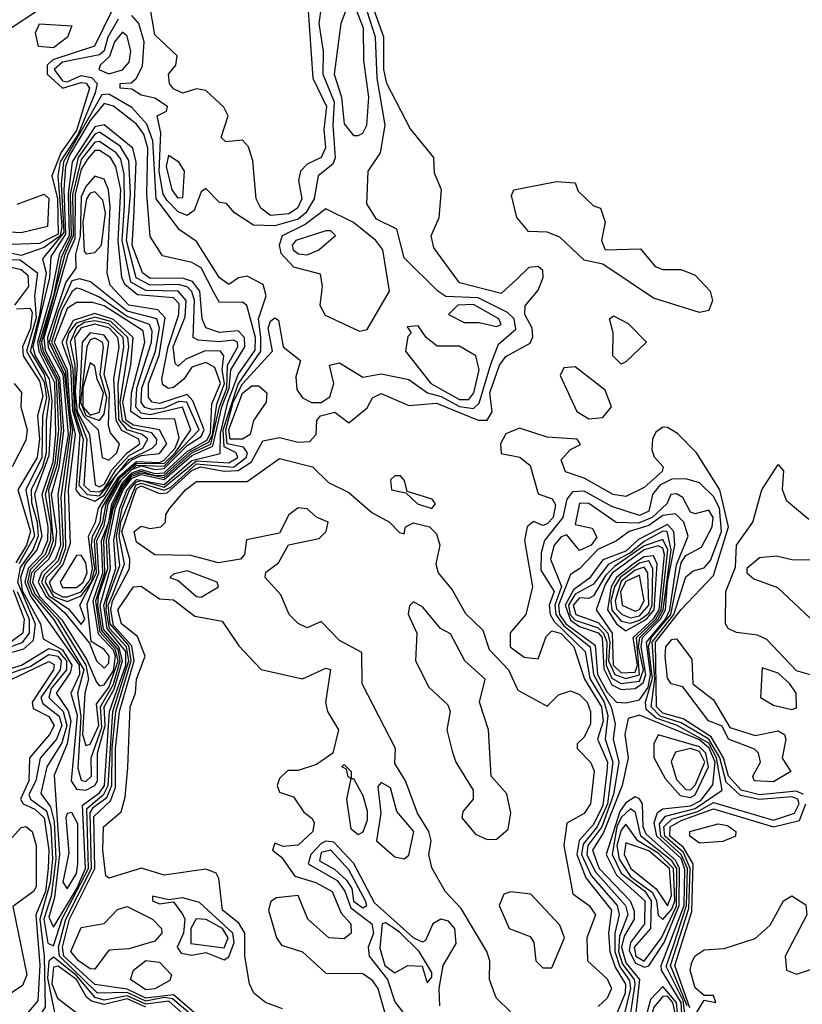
# Model space of a CAD drawing. Extents: x 2889633 to 3052318, y 540750 to 918690.
# Tile 597 of 656: x 2988482 to 2990177, y 829521 to 831653. Entities that reach past the tile are written whole.
import ezdxf

# ---------------------------------------------------------------- set-up
doc = ezdxf.new("R2010")
doc.units = 0

msp = doc.modelspace()

# ---------------------------------------------------------------- linework, layer by layer
at = {"layer": '0CON02XD'}
for points in [[(2988875, 829479.8), (2988813, 829533), (2988795, 829535.5), (2988755, 829527.7), (2988715, 829546.2), (2988650.6, 829545), (2988568.4, 829625), (2988566.4, 829645), (2988581.9, 829705), (2988637.9, 829815), (2988635, 829935.8), (2988641.9, 829948.1), (2988671, 829969), (2988681.9, 829995), (2988682, 830075), (2988690.5, 830155), (2988723.3, 830265), (2988718.1, 830298.1), (2988677.8, 830345), (2988673.9, 830385), (2988683, 830407), (2988708.8, 830475), (2988697.2, 830535), (2988701.3, 830565), (2988733.3, 830645), (2988745, 830649.6), (2988795, 830634.4), (2988809.2, 830640.8), (2988865, 830691.1), (2988945, 830684.3), (2988972.7, 830705), (2988975.4, 830715.4), (2988967.1, 830727.1), (2988931.8, 830735), (2988928.4, 830765), (2988944.8, 830825), (2988965, 830864.5), (2989030, 830935), (2989020, 830985), (2989025, 831000), (2989035, 831007.5), (2989042.5, 831002.5), (2989052.5, 830945), (2989090, 830915), (2989080.5, 830879.5), (2989082.1, 830852.1), (2989094.3, 830834.3), (2989114.4, 830824.4), (2989135, 830824.4), (2989153.6, 830836.4), (2989162.5, 830865), (2989153.3, 830905), (2989175, 830910), (2989225, 830879.2), (2989265, 830886), (2989325, 830873.8), (2989365.4, 830845.4), (2989395, 830837.1), (2989435, 830815.4), (2989465, 830811.1), (2989477.2, 830822.8), (2989502.8, 830907.2), (2989519.4, 830950.6), (2989556.8, 830983.2), (2989553.1, 831005), (2989538.7, 831018.7), (2989475, 831050.9), (2989405, 831054), (2989387.5, 831065), (2989315, 831137.5), (2989299.3, 831199.3), (2989255, 831221.2), (2989234.2, 831254.2), (2989236.7, 831325), (2989263.3, 831365), (2989273.8, 831425), (2989256.2, 831526.2), (2989252.5, 831615), (2989198.9, 831785)], [(2988875, 829490), (2988815, 829541.7), (2988755, 829534.2), (2988715, 829553.4), (2988645, 829563.8), (2988577.3, 829625), (2988574.4, 829645), (2988590.2, 829705), (2988644.8, 829815), (2988642.7, 829927.3), (2988678.7, 829961.3), (2988689.5, 829990.5), (2988689.8, 830075), (2988698, 830155), (2988729.8, 830265), (2988725, 830297.3), (2988685, 830340.9), (2988679.1, 830375), (2988683.1, 830395), (2988720, 830465), (2988720.4, 830485), (2988703.6, 830545), (2988735, 830638), (2988745, 830643.5), (2988785, 830627), (2988801.7, 830628.3), (2988855, 830676.6), (2988873.8, 830685), (2988925, 830675.6), (2988955, 830676.9), (2988984.2, 830695.8), (2989008.8, 830741.2), (2989045, 830748.6), (2989085, 830738.1), (2989110.6, 830739.4), (2989124, 830755), (2989126, 830785), (2989133.3, 830795), (2989165, 830803.3), (2989195, 830780), (2989235, 830812.5), (2989246.1, 830833.9), (2989265, 830843.8), (2989325, 830818), (2989385, 830822.5), (2989475, 830785.6), (2989495, 830786.2), (2989505.8, 830804.2), (2989500.5, 830845), (2989521.1, 830905), (2989535, 830924), (2989587.7, 830952.3), (2989593.8, 830966.2), (2989592, 830985), (2989576.2, 831015), (2989576.7, 831033.3), (2989605, 831067.5), (2989616, 831095), (2989615, 831110), (2989605, 831118.8), (2989585, 831116.2), (2989558.8, 831091.2), (2989525, 831060), (2989435, 831083.3), (2989379.3, 831159.3), (2989373.3, 831185), (2989390.8, 831225), (2989396, 831285), (2989380.7, 831320.7), (2989378.8, 831355), (2989327.7, 831417.7), (2989277.3, 831515), (2989270.8, 831545), (2989270.9, 831615), (2989231.8, 831725)], [(2989102.9, 831735), (2989116.8, 831526.8), (2989146.4, 831465), (2989141.1, 831415), (2989144.4, 831375.6), (2989135.4, 831354.6), (2989105, 831340), (2989090, 831325), (2989085.8, 831305), (2989092.9, 831265), (2989084, 831245), (2989065, 831232.5), (2989025, 831229.4)], [(2989137.5, 831695), (2989130, 831645), (2989139.4, 831585), (2989138.9, 831535), (2989162.9, 831475), (2989160, 831425), (2989165.7, 831354.3), (2989160, 831340), (2989128.8, 831315), (2989120, 831265), (2989101.9, 831235), (2989085, 831221.5), (2989035, 831206.5), (2988988.3, 831208.3), (2988947.5, 831235), (2988930, 831255), (2988915, 831257.5), (2988885, 831287.5), (2988875, 831280), (2988860, 831240), (2988845, 831229.2), (2988825, 831236.9), (2988801.3, 831261.3), (2988792.7, 831275), (2988784.1, 831324.1), (2988788, 831408), (2988780, 831445), (2988800, 831455), (2988802.5, 831465), (2988775, 831483.3), (2988745, 831490), (2988725, 831502.5), (2988700, 831505), (2988700, 831515), (2988723.3, 831516.7), (2988734.2, 831525.8), (2988747.7, 831552.3), (2988751.4, 831605), (2988740, 831645), (2988725, 831662)], [(2989025, 831229.4), (2989004.2, 831245), (2988994.2, 831265), (2988987.3, 831347.3), (2988977.7, 831377.7), (2988965, 831392.5), (2988928.3, 831388.3), (2988918.3, 831398.3), (2988933.3, 831445), (2988923.9, 831463.9), (2988885, 831500), (2988865, 831503.3), (2988835, 831493.8), (2988815, 831503.3), (2988806.2, 831515), (2988804, 831535), (2988820, 831555), (2988823.3, 831575), (2988775, 831620), (2988763.8, 831683.8)], [(2989215, 831402.5), (2989225, 831407.5), (2989233.8, 831425), (2989238.6, 831485), (2989227.5, 831565), (2989226.7, 831635), (2989205, 831690), (2989195, 831690), (2989178, 831645), (2989163.1, 831535), (2989178.9, 831485), (2989185, 831427.5), (2989205, 831402.5), (2989215, 831402.5)], [(2988683.1, 831675), (2988644.3, 831595.7), (2988553.9, 831566.1), (2988541.5, 831555), (2988541.5, 831535), (2988575, 831504.5), (2988615, 831516.9), (2988625.8, 831515.8), (2988633.5, 831505), (2988605, 831412.9), (2988571, 831365), (2988551.5, 831315), (2988563.8, 831265), (2988565, 831188.9), (2988525, 831168.8), (2988425, 831164.7)], [(2988445, 831623.5), (2988518.3, 831671.7)], [(2988695, 831654), (2988672.9, 831615), (2988665, 831586), (2988655, 831576.7), (2988575, 831561.1), (2988556.5, 831545), (2988575, 831520.4), (2988585, 831518.5), (2988615, 831532.3), (2988637.6, 831527.6), (2988650, 831515), (2988645.4, 831495), (2988608.4, 831405), (2988569.8, 831345), (2988564.7, 831315), (2988573.5, 831205), (2988569.7, 831185), (2988535, 831159.7), (2988485, 831142.5), (2988445, 831151.4)], [(2988555, 831592.1), (2988522.5, 831595), (2988516, 831625), (2988525, 831644), (2988595, 831640), (2988585.7, 831615), (2988555, 831592.1)], [(2988675, 831535.7), (2988705, 831544.4), (2988718.9, 831561.1), (2988722.5, 831585), (2988715, 831617.5), (2988705, 831626), (2988687.1, 831605), (2988676.9, 831573.1), (2988656.2, 831555), (2988653.3, 831545), (2988675, 831535.7)], [(2988555, 829647.5), (2988573.8, 829706.2), (2988631.2, 829815), (2988627.4, 829945), (2988664.2, 829975.8), (2988673.6, 829995), (2988683.5, 830155), (2988718.2, 830265), (2988713.5, 830295), (2988676.5, 830335), (2988669.5, 830375), (2988670.5, 830395), (2988698.6, 830471.4), (2988691.5, 830535), (2988704.1, 830595), (2988719.9, 830635), (2988735, 830652.4), (2988745.6, 830655), (2988795, 830640.8), (2988865, 830697.8), (2988935, 830693.3), (2988954.4, 830705), (2988950.8, 830715), (2988925, 830727.9), (2988922.9, 830765), (2988955, 830863.6), (2989004.7, 830935), (2989004.6, 830965.4), (2988999.5, 831005), (2989016, 831055), (2989009.7, 831079.7), (2988975, 831097.5), (2988956.1, 831093.9), (2988935, 831080), (2988915, 831093.8), (2988865, 831172.5), (2988828.3, 831198.3), (2988777.5, 831265), (2988770.7, 831390.7), (2988757.2, 831427.2), (2988725, 831462.9), (2988675, 831491.8), (2988659.8, 831490.2), (2988576.8, 831345), (2988572.2, 831297.8), (2988577.7, 831192.3), (2988531.4, 831135), (2988539.2, 831105), (2988525, 831014.4), (2988504.8, 830935), (2988535.2, 830885), (2988546.2, 830833.8), (2988539.3, 830785), (2988539.3, 830715), (2988531.7, 830685), (2988506.7, 830635), (2988507.6, 830607.6), (2988520.2, 830565), (2988522, 830535), (2988510.7, 830505), (2988483.3, 830466.7), (2988477.6, 830435), (2988515.3, 830345), (2988511.3, 830308.7), (2988490.2, 830289.8), (2988455, 830280)], [(2988555, 829688), (2988605, 829770.3), (2988624.4, 829815), (2988617.8, 829952.2), (2988655, 829978.8), (2988665.6, 829995), (2988676.8, 830155), (2988711.8, 830255), (2988712, 830285), (2988671.7, 830335), (2988664.5, 830385), (2988690.2, 830465), (2988685.8, 830525.8), (2988699, 830595), (2988715, 830635.6), (2988735, 830657.6), (2988795, 830646.7), (2988855, 830698.7), (2988916.6, 830713.4), (2988917.3, 830757.3), (2988933.2, 830825), (2988955.2, 830884.8), (2988992.3, 830937.7), (2988992.5, 830965), (2988974.1, 831034.1), (2988965, 831041.2), (2988915, 831040.8), (2988902.5, 831062.5), (2988875, 831115.7), (2988855, 831127.1), (2988791.7, 831141.7), (2988765, 831183.3), (2988757.7, 831275), (2988759.3, 831375), (2988750.9, 831405), (2988735, 831426.9), (2988685, 831465.6), (2988665, 831471.9), (2988635, 831434.7), (2988590, 831360), (2988581.4, 831335), (2988577.6, 831285), (2988581.4, 831188.6), (2988549.4, 831140.6), (2988546.4, 831095), (2988510.6, 830945), (2988515.5, 830925.5), (2988545.7, 830875), (2988551.5, 830828.5), (2988545, 830709.2), (2988514.3, 830625), (2988529.6, 830535), (2988519.4, 830505), (2988494.2, 830475), (2988483.5, 830445), (2988487.1, 830417.1), (2988505, 830385.3), (2988527.2, 830345), (2988532.7, 830312.7), (2988575, 830288.3), (2988595.2, 830255), (2988591.5, 830238.5), (2988561.2, 830195), (2988586.8, 830156.8), (2988593.1, 830135), (2988584.7, 830085), (2988557, 830017), (2988568.3, 829845), (2988557.7, 829752.3), (2988545, 829710), (2988555, 829688)], [(2988625, 829984.7), (2988645, 829994.7), (2988650.6, 830005), (2988650.7, 830065), (2988667, 830125), (2988665.2, 830165), (2988686.4, 830203.6), (2988704.4, 830265), (2988697, 830295), (2988663.3, 830333.3), (2988656, 830385), (2988678.4, 830465), (2988674.9, 830525), (2988689.8, 830595), (2988706.5, 830635), (2988725, 830660.1), (2988745, 830667.9), (2988795, 830657.1), (2988855, 830709.7), (2988900.5, 830729.5), (2988919.9, 830815), (2988935.9, 830855), (2988939.5, 830895), (2988970, 830945), (2988968.9, 830965), (2988955, 830979.1), (2988915, 830975.6), (2988885, 830986), (2988877.5, 831005), (2988872.3, 831065), (2988856.4, 831086.4), (2988835, 831093.2), (2988765, 831092.9), (2988748.1, 831105), (2988725.4, 831165), (2988729.1, 831225), (2988734.6, 831344.6), (2988727.3, 831375), (2988665, 831425.5), (2988645, 831421.1), (2988595.9, 831345), (2988586.7, 831275), (2988589.5, 831185), (2988567.7, 831145), (2988549.7, 831055), (2988520.9, 830955), (2988523.2, 830935), (2988557.7, 830867.7), (2988559.9, 830755), (2988553.5, 830695), (2988529.8, 830625), (2988543.2, 830555), (2988542.1, 830525), (2988529.2, 830495), (2988500.6, 830465), (2988493.3, 830435), (2988505.1, 830405.1), (2988610.7, 830255), (2988611.7, 830235), (2988592.5, 830195), (2988606.8, 830146.8), (2988603.9, 830113.9), (2988593.2, 830005), (2988605, 829986.5), (2988625, 829984.7)], [(2988625, 830003.1), (2988637.8, 830015), (2988636.9, 830055), (2988659.9, 830120.1), (2988657.2, 830165), (2988685, 830213.9), (2988699.8, 830265), (2988695, 830289.3), (2988660.1, 830330.1), (2988651.6, 830385), (2988652.8, 830405), (2988673.2, 830465), (2988669.7, 830525), (2988685.5, 830595), (2988705, 830639), (2988725, 830664.5), (2988745, 830671.7), (2988795, 830662), (2988855, 830714.9), (2988896.3, 830733.7), (2988914.5, 830815), (2988930.4, 830855), (2988932.5, 830905), (2988954.4, 830945), (2988953.8, 830955), (2988945, 830959.4), (2988915, 830955.5), (2988868.8, 830958.8), (2988857.5, 830965), (2988860.4, 831045), (2988854.6, 831064.6), (2988844.7, 831074.7), (2988825, 831080), (2988765, 831078), (2988734.2, 831094.2), (2988713.4, 831175), (2988721.7, 831275), (2988718.1, 831348.1), (2988699.4, 831379.4), (2988655, 831409.5), (2988645, 831405.4), (2988608.7, 831355), (2988591.4, 831275), (2988593.6, 831185), (2988571.8, 831138.2), (2988554.9, 831055), (2988525.1, 830955), (2988528.3, 830935), (2988560.7, 830875), (2988566.2, 830765), (2988558.1, 830691.9), (2988536.9, 830625), (2988549.3, 830555), (2988548.6, 830525), (2988537, 830495), (2988505, 830461.8), (2988498.7, 830435), (2988509, 830409), (2988555.2, 830355), (2988621, 830245), (2988607.5, 830195), (2988614.1, 830144.1), (2988607.6, 830032.4), (2988615, 830006.2), (2988625, 830003.1)], [(2988625, 830081.4), (2988635, 830084.4), (2988653.7, 830125), (2988648.1, 830171.9), (2988675, 830207.1), (2988695.1, 830265), (2988689.4, 830289.4), (2988656.5, 830326.5), (2988646.7, 830395), (2988666.7, 830455), (2988664.6, 830525), (2988685, 830604.2), (2988705, 830645.4), (2988725, 830668.1), (2988745, 830675.5), (2988775, 830666.1), (2988795, 830666.8), (2988852, 830718), (2988891.9, 830738.1), (2988899.5, 830755), (2988909.2, 830820.8), (2988926, 830865), (2988920.8, 830895), (2988924.2, 830925), (2988916.7, 830935), (2988883.8, 830936.2), (2988842.1, 830917.9), (2988825, 830902.5), (2988818.8, 830908.8), (2988814.2, 830945), (2988840.5, 831009.5), (2988842.9, 831045), (2988825.3, 831065.3), (2988755, 831066.6), (2988722.7, 831085), (2988704.3, 831175), (2988709, 831251), (2988708.5, 831318.5), (2988700.8, 831350.8), (2988691.1, 831365), (2988655, 831389.1), (2988645, 831388.2), (2988615, 831350.4), (2988596.2, 831273.8), (2988598.1, 831185), (2988580, 831145), (2988529, 830955), (2988533.2, 830935), (2988565.1, 830875), (2988571.8, 830765), (2988562.4, 830687.6), (2988544.5, 830634.5), (2988554.8, 830525), (2988544.4, 830495), (2988507.7, 830455), (2988504.1, 830435), (2988515, 830409.5), (2988563.9, 830355), (2988625.6, 830255), (2988630.9, 830225), (2988622.9, 830195), (2988618.2, 830105), (2988625, 830081.4)], [(2988655, 830210.8), (2988665, 830212.5), (2988685, 830243.1), (2988689.6, 830275), (2988685, 830287.7), (2988652.4, 830322.4), (2988641.5, 830395), (2988662.2, 830455), (2988659.5, 830525), (2988675, 830564.7), (2988681.4, 830605), (2988705, 830650.7), (2988725, 830671.7), (2988745, 830679.2), (2988775, 830670.3), (2988795, 830671.5), (2988845, 830718.3), (2988887.6, 830742.4), (2988895, 830758), (2988898.4, 830821.6), (2988917.1, 830865), (2988905, 830900), (2988885, 830910.8), (2988855, 830900.8), (2988837.8, 830875), (2988815, 830856.4), (2988804.6, 830854.6), (2988792.3, 830862.3), (2988789.6, 830875), (2988803.5, 830945), (2988826.8, 831015), (2988827.8, 831037.8), (2988815, 831050.9), (2988737.5, 831057.5), (2988709.7, 831079.7), (2988703.3, 831095), (2988695.2, 831175), (2988700.8, 831285), (2988690.4, 831335), (2988678.9, 831355), (2988655, 831369.5), (2988645, 831369.5), (2988628.8, 831351.2), (2988615, 831329.2), (2988602, 831275), (2988601.2, 831178.8), (2988586.2, 831145), (2988534, 830964), (2988537, 830937), (2988568.3, 830878.3), (2988577.1, 830762.9), (2988566.8, 830683.2), (2988550.5, 830625), (2988561.5, 830545), (2988558.8, 830515), (2988545.1, 830484.9), (2988514.3, 830455.7), (2988509.9, 830435), (2988525, 830404.3), (2988573.2, 830353.2), (2988627.2, 830267.2), (2988648.5, 830218.5), (2988655, 830210.8)], [(2988825, 831266.7), (2988812.5, 831285), (2988800, 831335), (2988805, 831360), (2988825, 831346.2), (2988838, 831325), (2988835, 831267.5), (2988825, 831266.7)], [(2988665, 830248.5), (2988675, 830260), (2988676, 830275), (2988665, 830289.4), (2988636.7, 830306.7), (2988628.3, 830388.3), (2988653.1, 830455), (2988649.1, 830525), (2988665, 830557.3), (2988673.4, 830605), (2988702.7, 830657.3), (2988725, 830678.8), (2988745, 830686.9), (2988775, 830678.9), (2988795, 830681.4), (2988845, 830730.9), (2988875, 830750.8), (2988881.9, 830765), (2988857.4, 830827.4), (2988845, 830841.2), (2988785, 830822), (2988768.8, 830825), (2988761.1, 830835), (2988761.2, 830865), (2988784, 830926), (2988797.4, 831007.4), (2988781.2, 831025), (2988718.6, 831035), (2988678.1, 831078.1), (2988671.4, 831105), (2988678.1, 831248.1), (2988674.6, 831284.6), (2988665, 831308), (2988645, 831314), (2988625, 831291.9), (2988615, 831269.2), (2988613, 831185), (2988602.6, 831145), (2988603.6, 831115), (2988582.3, 831085), (2988542.4, 830965), (2988543.4, 830943.4), (2988575.1, 830885), (2988587.1, 830755), (2988564.5, 830625), (2988570.6, 830515), (2988559.8, 830485), (2988529.1, 830455), (2988522.3, 830435), (2988538.4, 830405), (2988579.3, 830369.3), (2988633.2, 830303.2), (2988648.2, 830265), (2988665, 830248.5)], [(2989955, 831018.8), (2989855, 831050), (2989745, 831123.8), (2989705, 831132.5), (2989652.4, 831182.4), (2989625, 831192.9), (2989584.5, 831194.5), (2989558.8, 831225), (2989547.5, 831272.5), (2989552.5, 831285), (2989645, 831302.5), (2989685, 831300), (2989691.7, 831281.7), (2989725, 831250), (2989740, 831245), (2989750, 831215), (2989742.5, 831175), (2989750, 831155), (2989827, 831157), (2989858.3, 831118.3), (2989875, 831112.5), (2989915, 831112.5), (2989945, 831100), (2989977.5, 831065), (2989982.5, 831045), (2989975, 831023.3), (2989955, 831018.8)], [(2988476.4, 831253.6), (2988535, 831275.6), (2988545, 831266.2), (2988542.5, 831205), (2988485, 831191.8), (2988435, 831194.4)], [(2988626, 831146), (2988645, 831149.2), (2988658.9, 831165), (2988667.9, 831235), (2988662.2, 831262.2), (2988645, 831280), (2988635, 831277.1), (2988626.7, 831265), (2988618.6, 831215), (2988621.5, 831151.5), (2988626, 831146)], [(2989218.3, 830978.3), (2989235, 830982.5), (2989283.3, 831065), (2989268.8, 831155), (2989253.8, 831175), (2989205, 831213.8), (2989145, 831243.8), (2989100.4, 831209.6), (2989050.8, 831185), (2989044.3, 831165), (2989047.8, 831147.8), (2989075, 831118), (2989133, 831103), (2989137.5, 831075), (2989132.5, 831035), (2989143.6, 831013.6), (2989218.3, 830978.3)], [(2989105, 831144.2), (2989130, 831155), (2989166.1, 831186.1), (2989155.9, 831195.9), (2989145, 831196.2), (2989080, 831175), (2989072, 831165), (2989074.5, 831154.5), (2989085.9, 831145.9), (2989105, 831144.2)], [(2988400, 831135), (2988483.2, 831133.2), (2988520.6, 831105), (2988514.4, 831055), (2988517.7, 831007.7), (2988497.1, 830935), (2988535, 830868.2), (2988539.8, 830835), (2988531.2, 830795), (2988529.8, 830705), (2988495.3, 830634.7), (2988513.8, 830535), (2988480.4, 830475)], [(2988455, 831119.3), (2988485, 831112.3), (2988499.7, 831099.7), (2988501.2, 831075), (2988470.8, 831035)], [(2988615, 830343.1), (2988622.9, 830355), (2988612.5, 830385), (2988648.7, 830455), (2988643.9, 830526.1), (2988662.4, 830565), (2988669.3, 830605), (2988695, 830650.1), (2988735, 830688.6), (2988795, 830686.6), (2988870.8, 830765), (2988844.2, 830825), (2988826.6, 830826.6), (2988795, 830812.1), (2988768.8, 830808.8), (2988753.2, 830813.2), (2988745.5, 830825), (2988746.6, 830855), (2988776.2, 830935), (2988784.6, 830985), (2988778.9, 831005), (2988715, 831022.2), (2988635.6, 831085.6), (2988611.8, 831091.8), (2988595, 831087.5), (2988565, 831020.8), (2988545.7, 830955), (2988578.9, 830885), (2988591.9, 830765), (2988571, 830619), (2988576.2, 830513.8), (2988565, 830481.6), (2988535, 830451.2), (2988529.3, 830435), (2988545, 830405.7), (2988587.6, 830377.6), (2988615, 830343.1)], [(2988585, 830393.4), (2988615, 830405.6), (2988637.7, 830435), (2988645.1, 830465), (2988637.2, 830515), (2988639.8, 830535), (2988656.4, 830565), (2988659.6, 830595), (2988698.8, 830661.2), (2988735, 830692.5), (2988795, 830692.3), (2988818.7, 830715), (2988852.9, 830765), (2988835, 830814.4), (2988765, 830797.4), (2988745, 830801.1), (2988733.8, 830813.8), (2988735.8, 830855), (2988767.8, 830955), (2988768.9, 830978.9), (2988762.9, 830992.9), (2988715, 831010.5), (2988655, 831052.3), (2988615, 831069.4), (2988605, 831071.4), (2988595.5, 831064.5), (2988573.2, 831025), (2988551.1, 830955), (2988581.3, 830891.3), (2988587.5, 830805), (2988596.5, 830765), (2988578.7, 830625), (2988581.3, 830508.7), (2988568.7, 830475), (2988539.5, 830445), (2988537, 830435), (2988555, 830404.4), (2988585, 830393.4)], [(2988585, 830403), (2988615, 830414), (2988635, 830440), (2988639.9, 830465), (2988631.4, 830535), (2988646.4, 830565), (2988652.4, 830595), (2988696.7, 830663.3), (2988735, 830696.7), (2988785, 830694.3), (2988795, 830699), (2988818.7, 830725), (2988827.3, 830747.3), (2988818.3, 830788.3), (2988745, 830789.2), (2988723.1, 830805), (2988723.9, 830845), (2988753.2, 830955), (2988749.2, 830979.2), (2988665, 831033.2), (2988639.6, 831040.4), (2988605, 831040.6), (2988585, 831027.9), (2988557, 830955), (2988584.7, 830894.7), (2988590.6, 830805), (2988601.9, 830755), (2988586.7, 830635), (2988591, 830519), (2988576.5, 830475), (2988545.8, 830435), (2988553.9, 830415), (2988575, 830403), (2988585, 830403)], [(2988475, 831026.7), (2988505, 831028.6), (2988509.1, 831019.1), (2988505.2, 830985.2), (2988488.4, 830945), (2988489.7, 830925), (2988499.3, 830909.3), (2988525, 830871.1), (2988532.2, 830837.8), (2988520.3, 830795), (2988525.2, 830744.8), (2988520, 830705), (2988477.8, 830635), (2988505.7, 830545), (2988496.4, 830515), (2988473.3, 830476.7)], [(2988645, 830610.7), (2988665, 830623.7), (2988692, 830668), (2988725, 830700.3), (2988745, 830709.1), (2988785, 830713.4), (2988800.4, 830735), (2988785.2, 830765.2), (2988728.6, 830775), (2988713, 830785), (2988705.5, 830825), (2988722.5, 830905), (2988727.5, 830965), (2988685, 831004), (2988645, 831017.2), (2988598.1, 831001.9), (2988573.3, 830955), (2988591.9, 830901.9), (2988596.5, 830806.5), (2988612.6, 830755), (2988603.4, 830635), (2988612.9, 830622.9), (2988645, 830610.7)], [(2989515, 830988.8), (2989525, 830993.3), (2989520, 831005), (2989465, 831036.4), (2989431.2, 831035), (2989411.2, 831015), (2989445, 830997.5), (2989477.5, 830997.5), (2989515, 830988.8)], [(2988655, 830622.3), (2988719.1, 830700.9), (2988769.2, 830725), (2988778.6, 830735), (2988778.9, 830745), (2988768.4, 830758.4), (2988725, 830768.3), (2988704.6, 830784.6), (2988699.4, 830825), (2988718.3, 830945), (2988716.4, 830965), (2988679.5, 830999.5), (2988645, 831008.8), (2988604.3, 830995.7), (2988588.5, 830975), (2988582.5, 830955), (2988597.3, 830897.3), (2988599.9, 830805), (2988619.8, 830745), (2988610.2, 830645), (2988628.5, 830625), (2988655, 830622.3)], [(2988655, 830630.4), (2988665, 830637), (2988690.7, 830679.3), (2988720.2, 830709.8), (2988748.8, 830725), (2988759.5, 830745), (2988747.1, 830755), (2988714.6, 830764.6), (2988697, 830787), (2988695.2, 830864.8), (2988707.9, 830945), (2988705.8, 830965), (2988675, 830994.3), (2988645, 831001.1), (2988622.5, 830997.5), (2988605, 830986.2), (2988591, 830955), (2988601.3, 830905), (2988601.8, 830811.8), (2988627.2, 830745), (2988621.3, 830645), (2988635, 830632.5), (2988655, 830630.4)], [(2989785, 830907.5), (2989766.7, 830925), (2989767.5, 830975), (2989760, 831005), (2989768.3, 831011.7), (2989800, 830995), (2989840, 830955), (2989795, 830912.5), (2989785, 830907.5)], [(2988655, 830641.8), (2988665, 830647.3), (2988681.8, 830678.2), (2988715.1, 830714.9), (2988742.1, 830735), (2988740, 830745), (2988703.2, 830763.2), (2988690.7, 830785), (2988685.8, 830875), (2988697.4, 830945), (2988694.7, 830965), (2988675, 830985.7), (2988645, 830993.7), (2988615, 830985.6), (2988601, 830965), (2988606.4, 830905), (2988602.5, 830847.5), (2988606.3, 830805), (2988633.3, 830755), (2988645.7, 830645.7), (2988655, 830641.8)], [(2988675, 830699.1), (2988692.1, 830715), (2988698.5, 830735), (2988678.8, 830758.8), (2988674.5, 830774.5), (2988676.7, 830845), (2988665.2, 830885), (2988675.3, 830955), (2988665, 830970), (2988635, 830975.3), (2988617.6, 830955), (2988610.8, 830815), (2988620.1, 830795), (2988651.8, 830765), (2988660.5, 830705), (2988675, 830699.1)], [(2989455, 830830.6), (2989465.5, 830845), (2989477.5, 830895), (2989470, 830925), (2989435, 830946), (2989386.1, 830946.1), (2989362.5, 830965), (2989345, 830990), (2989321.7, 830988.3), (2989330, 830975), (2989323, 830967), (2989317.5, 830935), (2989372.9, 830865), (2989435, 830830.9), (2989455, 830830.6)], [(2988655, 830785.5), (2988665, 830799.2), (2988671, 830835), (2988656.5, 830885), (2988663.8, 830945), (2988661.1, 830955), (2988645, 830963.5), (2988635, 830959.5), (2988627.5, 830945), (2988613.4, 830825), (2988625, 830795.8), (2988655, 830785.5)], [(2988635, 830796.7), (2988655, 830802.9), (2988663.5, 830845), (2988649.5, 830875), (2988645, 830902.5), (2988635, 830910), (2988618.7, 830855), (2988618.8, 830815), (2988635, 830796.7)], [(2989715, 830788.8), (2989745, 830792), (2989764.2, 830815), (2989750.5, 830850.5), (2989685, 830901.2), (2989660.7, 830899.3), (2989652.5, 830882.5), (2989688.8, 830805), (2989715, 830788.8)], [(2988470, 830865), (2988486.1, 830846.1), (2988484.2, 830815), (2988498.2, 830765), (2988495, 830742.5), (2988465.8, 830685)], [(2988965, 830744.6), (2988938.1, 830745), (2988935, 830765.6), (2988965, 830844.3), (2988985, 830860), (2989000, 830860), (2989017.5, 830845), (2989016, 830825), (2988988.6, 830785), (2988981.2, 830755), (2988965, 830744.6)], [(2990180, 829975), (2990165, 829982.7), (2990085, 829974.7), (2990044.8, 829984.8), (2990017.2, 830015), (2990006.4, 830055), (2989980.1, 830100.1), (2989919.1, 830139.1), (2989875, 830151.2), (2989861.2, 830165), (2989859.2, 830305), (2989915, 830375.8), (2989985, 830449.2), (2990017.3, 830555), (2989998.5, 830635), (2989948.1, 830715), (2989906.8, 830756.8), (2989885, 830770), (2989875, 830770.5), (2989860, 830760), (2989852.5, 830745), (2989851.5, 830721.5), (2989856.7, 830706.7), (2989876.2, 830685), (2989873.8, 830675), (2989835, 830640), (2989795, 830620.8), (2989767.5, 830625), (2989705, 830660), (2989664.1, 830674.1), (2989655, 830700), (2989675, 830722.5), (2989696.7, 830733.3), (2989690, 830745), (2989625, 830748.8), (2989565, 830768.8), (2989535, 830756), (2989523.3, 830735), (2989525, 830714), (2989565.5, 830705.5), (2989587.9, 830687.9), (2989605, 830626.7), (2989635.6, 830615.6), (2989642.9, 830602.9), (2989637.8, 830575), (2989625, 830561.4), (2989615, 830557.5), (2989595, 830566.7), (2989581.4, 830555), (2989575.7, 830525), (2989593.1, 830425), (2989578.1, 830365), (2989544.4, 830325.6), (2989544.5, 830295), (2989575, 830272.5), (2989605, 830268.8), (2989622.7, 830317.3), (2989635, 830329.4), (2989655, 830323.8), (2989682.5, 830295), (2989705.9, 830225), (2989742.1, 830165), (2989745.8, 830134.2), (2989734, 830095), (2989755.2, 830045.2), (2989754.2, 830025), (2989745, 829951.4), (2989725, 829910.5), (2989694.3, 829875.7), (2989689, 829845), (2989708.5, 829795), (2989763.8, 829725), (2989757.7, 829675), (2989760.4, 829635), (2989771.7, 829601.7), (2989794.7, 829564.7), (2989793.6, 829545), (2989764.4, 829475)], [(2989545, 829504.4), (2989514.3, 829535), (2989500, 829575), (2989500.8, 829615), (2989494.2, 829635), (2989438.7, 829728.7), (2989404.4, 829764.4), (2989375, 829816.7), (2989368.6, 829845), (2989373.1, 829875), (2989368.6, 829895), (2989344, 829935), (2989317.5, 830005), (2989295, 830042.5), (2989296.2, 830075), (2989224.2, 830215), (2989222.9, 830282.9), (2989175, 830308.9), (2989135, 830350), (2989105, 830336.2), (2989085, 830345.8), (2989065.8, 830365), (2989047.5, 830407.5), (2989014, 830445), (2989015, 830456.7), (2989042.9, 830477.1), (2989064, 830516), (2989130.6, 830529.4), (2989146.2, 830545), (2989150, 830565), (2989125, 830576), (2989105, 830593.8), (2989085, 830596.2), (2989065, 830581.2), (2989045, 830541.2), (2988973, 830527), (2988968.8, 830495), (2988960, 830485), (2988913, 830477), (2988853, 830493), (2988774.6, 830494.6), (2988735, 830522), (2988730, 830545), (2988745, 830556.2), (2988765, 830551.2), (2988787.5, 830555), (2988797.5, 830565), (2988798.3, 830581.7), (2988807.5, 830595), (2988841.1, 830635), (2988865, 830653.1), (2988975, 830652.9), (2989045, 830702.9), (2989116.2, 830685), (2989150.9, 830650.9), (2989195, 830629.2), (2989245, 830585.8), (2989283.3, 830565), (2989305, 830542.5), (2989315, 830540), (2989317.5, 830555), (2989335, 830563.8), (2989370, 830555), (2989385, 830540), (2989392.5, 830515), (2989383.8, 830475), (2989388.8, 830455), (2989418.7, 830418.7), (2989447.5, 830367.5), (2989485, 830331.2), (2989499.1, 830289.1), (2989540.8, 830245), (2989561.1, 830201.1), (2989625, 830166.7), (2989649.1, 830190.9), (2989675, 830200), (2989695, 830191.9), (2989711.1, 830175), (2989718.8, 830155), (2989718.2, 830128.2), (2989705, 830099.2), (2989690, 830085), (2989690, 830075), (2989718.8, 830045), (2989726.4, 830026.4), (2989718.5, 829955), (2989705, 829934.3), (2989667.1, 829912.9), (2989660.8, 829865), (2989680, 829760), (2989716, 829735), (2989729.2, 829715), (2989710.8, 829665), (2989712, 829615), (2989755, 829576), (2989764.2, 829555), (2989755, 829534), (2989735, 829516)], [(2990205, 830231.2), (2990165, 830242.9), (2990100.8, 830310.8), (2990080.6, 830320.6), (2990035, 830325.8), (2990016.7, 830335), (2990011.2, 830345), (2990011.4, 830415), (2990032.7, 830467.3), (2990034.5, 830515), (2990070, 830565), (2990090, 830635), (2990125, 830690), (2990136.4, 830676.4), (2990133.6, 830636.4), (2990142.3, 830612.3), (2990191.7, 830571.7)], [(2989375, 830594.5), (2989382.5, 830605), (2989375.6, 830615), (2989321.7, 830631.7), (2989315.8, 830655), (2989306.7, 830665), (2989294.5, 830665.5), (2989285, 830656.7), (2989287.5, 830635), (2989318.3, 830628.3), (2989343.8, 830605), (2989375, 830594.5)], [(2989927.6, 829517.6), (2989891.6, 829605), (2989931.3, 829728.7), (2989934.3, 829815), (2989919.7, 829849.7), (2989879.5, 829885), (2989877.2, 829905), (2989895, 829921.6), (2989951.4, 829938.6), (2989985, 829957.7), (2990115, 829919.6), (2990160.8, 829935), (2990170.9, 829955), (2990167.8, 829965), (2990155, 829970.4), (2990084.6, 829964.6), (2990043.2, 829973.2), (2990012.1, 830002.1), (2989998.5, 830055), (2989975.1, 830095.1), (2989915, 830130.5), (2989869.2, 830145), (2989849.7, 830165), (2989857.7, 830225), (2989851.9, 830305), (2989899.2, 830365), (2989925, 830446.7), (2989940.6, 830459.4), (2989965, 830466), (2989978.3, 830481.7), (2990002.1, 830545), (2989998.2, 830595), (2989985, 830620.8), (2989955, 830650), (2989925, 830659.2), (2989895, 830658.1), (2989868.6, 830645), (2989853.1, 830625), (2989845, 830588.8), (2989825, 830579.4), (2989765, 830598.9), (2989705, 830632.2), (2989679.4, 830630.6), (2989667.1, 830615), (2989658.9, 830575), (2989618.6, 830525), (2989611.7, 830498.3), (2989611.1, 830461.1), (2989639.5, 830415), (2989628.8, 830385), (2989630.9, 830365), (2989639.6, 830349.6), (2989707.1, 830285), (2989716.8, 830226.8), (2989748.1, 830175), (2989756.2, 830146.2), (2989750.4, 830095), (2989766.6, 830045), (2989755.3, 829955.3), (2989733.1, 829905), (2989702.5, 829867.5), (2989698.9, 829845), (2989720, 829800), (2989776.4, 829735), (2989780.9, 829715), (2989771.6, 829675), (2989771.1, 829635), (2989781.8, 829601.8), (2989802.7, 829572.7), (2989805.2, 829555.2), (2989780.9, 829455)], [(2989923.8, 829495), (2989919, 829529), (2989882.6, 829602.6), (2989898.1, 829648.1), (2989926.6, 829735), (2989928.4, 829815), (2989915.3, 829845.3), (2989870.6, 829885), (2989868.2, 829911.8), (2989881.3, 829928.7), (2989945.5, 829945), (2990004, 829985), (2989991.8, 830055), (2989975, 830086.5), (2989906.5, 830125), (2989860.7, 830140.7), (2989839.4, 830159.4), (2989837.6, 830175), (2989852.6, 830227.4), (2989844.4, 830295.6), (2989850.5, 830315), (2989892.4, 830365), (2989915, 830477.1), (2989925, 830492.9), (2989959.1, 830510.9), (2989982, 830555), (2989984, 830575), (2989975, 830591.2), (2989945, 830583.3), (2989935, 830586.7), (2989918.3, 830618.3), (2989905, 830626.2), (2989892.5, 830625), (2989884, 830605), (2989851.8, 830575), (2989822.5, 830562.5), (2989774, 830564), (2989715, 830605.6), (2989695, 830605.8), (2989685, 830560), (2989722.3, 830552.3), (2989732.5, 830532.5), (2989720, 830515), (2989695, 830503.8), (2989667.5, 830537.5), (2989655, 830533.3), (2989640, 830515), (2989631.9, 830485), (2989655.8, 830425.8), (2989641, 830385), (2989643.2, 830365), (2989660.5, 830340.5), (2989717.5, 830295), (2989724.7, 830235), (2989763.4, 830165), (2989771.7, 830128.3), (2989767.5, 830095), (2989780, 830045), (2989768.6, 829975), (2989743.3, 829905), (2989712.9, 829865), (2989710.3, 829845), (2989728.3, 829808.3), (2989794.5, 829735), (2989799.6, 829715), (2989781.7, 829668.3), (2989779.3, 829635), (2989787.8, 829607.8), (2989813.1, 829575), (2989814.3, 829564.3), (2989798.2, 829455)], [(2989795, 830174), (2989825, 830180.5), (2989843.2, 830206.8), (2989848.2, 830235), (2989839.6, 830305), (2989881.1, 830355), (2989890.5, 830375), (2989905, 830472.9), (2989930, 830535), (2989920.5, 830565), (2989902.7, 830582.7), (2989875, 830579.7), (2989845, 830558.1), (2989802, 830545), (2989775, 830524.4), (2989734.3, 830505.7), (2989695.6, 830465), (2989675, 830452), (2989649.1, 830385), (2989651.6, 830365), (2989665.2, 830345), (2989728.7, 830298.7), (2989733.9, 830235), (2989755, 830196.9), (2989775, 830175.5), (2989795, 830174)], [(2989785, 830202.8), (2989815, 830204.7), (2989832.7, 830217.3), (2989838.5, 830235), (2989828, 830295), (2989831.4, 830315), (2989870.5, 830355), (2989880.8, 830375), (2989885.4, 830434.6), (2989901.2, 830515), (2989899.4, 830545), (2989885, 830560.3), (2989822.5, 830527.5), (2989795, 830502.2), (2989745, 830483.5), (2989716.3, 830443.7), (2989681.8, 830418.2), (2989663.4, 830385), (2989675, 830352.5), (2989695, 830338.8), (2989735, 830325.3), (2989743.5, 830315), (2989747.3, 830247.3), (2989765, 830212.7), (2989785, 830202.8)], [(2989785, 830215.3), (2989825, 830220.9), (2989833.6, 830245), (2989822.6, 830295), (2989825.1, 830314.9), (2989865.4, 830355), (2989876.2, 830375), (2989893.1, 830505), (2989884.5, 830544.5), (2989875, 830545.4), (2989835, 830523.3), (2989805, 830498.9), (2989756.7, 830473.3), (2989725, 830430.6), (2989685, 830409.1), (2989671.2, 830385), (2989674.8, 830365), (2989685, 830353), (2989735, 830336.4), (2989747, 830325), (2989754.1, 830305), (2989752.5, 830255), (2989765, 830227.5), (2989785, 830215.3)], [(2989795, 830226.7), (2989825, 830234.6), (2989818.3, 830315), (2989859.9, 830355), (2989871.6, 830375), (2989886.2, 830505), (2989875, 830527.3), (2989835, 830513.5), (2989770.7, 830469.3), (2989750.8, 830449.2), (2989725, 830405.6), (2989715, 830399.4), (2989695, 830400.9), (2989681.2, 830385), (2989686.5, 830365), (2989735, 830348), (2989756.1, 830325), (2989760.6, 830305), (2989757.4, 830265), (2989771.3, 830235), (2989795, 830226.7)], [(2989785, 830238.6), (2989815, 830240.4), (2989820.2, 830255), (2989811, 830315), (2989855, 830355.8), (2989867, 830375), (2989878.5, 830495), (2989875, 830508.9), (2989865, 830513.5), (2989835, 830504.8), (2989765.6, 830454.4), (2989750.1, 830429.9), (2989730.6, 830375), (2989765.2, 830325), (2989767.5, 830255), (2989785, 830238.6)], [(2988575, 830423.3), (2988605, 830423.7), (2988619.8, 830435), (2988628, 830455), (2988625, 830476.9), (2988615, 830493.3), (2988605, 830492.5), (2988570, 830435), (2988575, 830423.3)], [(2989795, 830330), (2989839.6, 830355), (2989856.5, 830375), (2989863.3, 830475), (2989855, 830491.8), (2989835, 830489.6), (2989811.9, 830475), (2989774.7, 830445.3), (2989763.4, 830425), (2989755.7, 830375), (2989775, 830344.5), (2989795, 830330)], [(2990195, 830482.5), (2990155, 830483.3), (2990121.7, 830491.7), (2990085, 830488), (2990057.5, 830465), (2990057.5, 830455), (2990072.3, 830442.3), (2990123.6, 830423.6), (2990207.5, 830345)], [(2989805, 830346.4), (2989825, 830353), (2989845, 830367.6), (2989852.3, 830385), (2989853.5, 830465), (2989845, 830481.5), (2989825, 830476), (2989783, 830445), (2989770.3, 830425), (2989762.8, 830395), (2989765, 830374.5), (2989785, 830350.8), (2989805, 830346.4)], [(2989805, 830358), (2989825, 830362.2), (2989845.2, 830385), (2989842.7, 830455), (2989835, 830467.7), (2989815, 830461.2), (2989785, 830437.2), (2989771.9, 830395), (2989775, 830377.1), (2989786.9, 830365), (2989805, 830358)], [(2988875, 830402.9), (2988912.5, 830425), (2988910, 830435), (2988845, 830459.4), (2988815, 830452.5), (2988807.5, 830445), (2988825, 830438.8), (2988865, 830404.4), (2988875, 830402.9)], [(2989815, 830372.3), (2989825, 830375.6), (2989834.5, 830395), (2989825, 830450.6), (2989795, 830436.8), (2989783.5, 830415), (2989786.9, 830385), (2989815, 830372.3)], [(2989051.3, 829511.3), (2989014.3, 829525), (2988989.1, 829545), (2988980, 829565), (2988969.5, 829625), (2988969.6, 829675), (2988957, 829697), (2988921.1, 829725), (2988913.6, 829793.6), (2988907.5, 829805), (2988885, 829813.3), (2988795, 829800.8), (2988745.8, 829815.8), (2988675, 829794), (2988668.8, 829798.8), (2988661.8, 829855), (2988663.5, 829905), (2988701.9, 829938.1), (2988710.7, 829969.3), (2988715.9, 830034.1), (2988721.5, 830165), (2988732.7, 830195), (2988734.7, 830225), (2988753.5, 830275), (2988737.1, 830317.1), (2988702.3, 830345), (2988694.3, 830375), (2988728.8, 830425), (2988745, 830426.7), (2988785, 830398.8), (2988815, 830397.1), (2988861.1, 830361.1), (2988920.7, 830350.7), (2988957, 830297), (2989005, 830246), (2989095, 830226), (2989145, 830248.8), (2989155, 830246.2), (2989144.2, 830174.2), (2989148.8, 830155), (2989172.5, 830115), (2989160, 830065), (2989125, 830040), (2989085, 830027.5), (2989063, 830027), (2989045, 830010), (2989040, 829995), (2989045, 829980), (2989075, 829970), (2989097.3, 829937.3), (2989115, 829923.8), (2989120, 829915), (2989116.7, 829895), (2989085, 829865.8), (2989052.5, 829862.5), (2989035, 829870), (2989030, 829855), (2989049.3, 829839.3), (2989078.3, 829798.3), (2989123.3, 829785), (2989158.9, 829765), (2989178.5, 829718.5), (2989199.4, 829695), (2989200, 829675), (2989185, 829662.5), (2989152, 829665), (2989106.2, 829705), (2989085, 829756.7), (2989038.3, 829751.7), (2989026.4, 829743.6), (2989021.2, 829725), (2989038.1, 829665), (2989049.1, 829649.1), (2989095, 829634.4), (2989145, 829588.6), (2989225, 829587.3), (2989244.3, 829575), (2989257.5, 829555), (2989272.2, 829505)], [(2988476.3, 830415), (2988502.2, 830355), (2988502.7, 830325), (2988486.6, 830303.4), (2988455, 830292.5)], [(2988468.2, 830418.2), (2988491.8, 830355), (2988488.5, 830325), (2988463.8, 830306.2)], [(2989495, 829878), (2989515, 829878.8), (2989540, 829900), (2989545.8, 829935.8), (2989537, 829977), (2989503.3, 830015), (2989497.5, 830115), (2989478, 830175), (2989490, 830225), (2989446, 830265), (2989415, 830323.3), (2989393.3, 830335), (2989355, 830381.2), (2989335, 830392.5), (2989326.4, 830383.6), (2989323.9, 830366.1), (2989342, 830325), (2989339.2, 830265), (2989368, 830208), (2989409.8, 830169.8), (2989414.3, 830155), (2989407.5, 830115), (2989418.8, 830068.8), (2989427.1, 830045), (2989464.2, 829985), (2989464.2, 829965), (2989441.7, 829938.3), (2989440, 829925), (2989469.2, 829889.2), (2989495, 829878)], [(2988445, 830242.9), (2988485.7, 830255), (2988545, 830291.6), (2988565, 830286.7), (2988583.2, 830265), (2988583.3, 830245), (2988550, 830205), (2988545.4, 830185.4), (2988575.9, 830155), (2988584.2, 830125), (2988573.2, 830086.8), (2988540.5, 830035), (2988527.5, 829977.5), (2988548.9, 829948.9), (2988556.6, 829916.6), (2988560.5, 829835), (2988550.2, 829755), (2988534, 829705), (2988543.1, 829653.1), (2988555, 829647.5)], [(2990115, 830002.9), (2990073.3, 830005), (2990070, 830015), (2990086.7, 830045), (2990082.5, 830065), (2990073.6, 830073.6), (2990017.5, 830095), (2990003.6, 830123.6), (2989974, 830135), (2989918.3, 830208.3), (2989893.3, 830215), (2989885, 830227.5), (2989880, 830275), (2989881.4, 830295), (2989895, 830311.2), (2989905, 830312.5), (2989938, 830268), (2989940, 830215), (2989985, 830180), (2990020.7, 830120.7), (2990075, 830103.3), (2990125, 830113.3), (2990138.8, 830105), (2990142, 830095), (2990133.8, 830053.8), (2990152.5, 830025), (2990115, 830002.9)], [(2988445, 830232.2), (2988505, 830252.8), (2988545, 830278.7), (2988564.4, 830275), (2988572, 830265), (2988570, 830245), (2988527.9, 830185), (2988532.3, 830172.3), (2988567.3, 830145), (2988573.2, 830125), (2988561.5, 830095), (2988526.2, 830053.8), (2988516.9, 830005), (2988501.8, 829975), (2988505.7, 829965), (2988539.8, 829939.8), (2988549.4, 829905), (2988553.3, 829835), (2988547.9, 829785), (2988525.6, 829705), (2988534.7, 829625), (2988537.3, 829515), (2988524.3, 829495), (2988432.8, 829437.2)], [(2988464.8, 830225.2), (2988545, 830263.1), (2988556.9, 830256.9), (2988555.4, 830245), (2988509.1, 830175), (2988511.4, 830161.4), (2988545, 830144.4), (2988556.5, 830125), (2988546.9, 830105), (2988503.3, 830055), (2988501.5, 830005), (2988483.8, 829965), (2988489.2, 829955), (2988515, 829943.8), (2988535.3, 829925), (2988545.2, 829855), (2988543.5, 829815), (2988538.1, 829765), (2988516.7, 829715), (2988525.6, 829605.6), (2988521.2, 829528.8), (2988475.6, 829475)], [(2990155, 830159.2), (2990165, 830163.3), (2990164.4, 830195), (2990150.4, 830215), (2990125, 830237.9), (2990090.5, 830249.5), (2990087.1, 830185), (2990115, 830168.9), (2990155, 830159.2)], [(2989918.1, 829475), (2989915.1, 829525.1), (2989872.5, 829595), (2989871.9, 829605), (2989921.2, 829735), (2989922.7, 829812.7), (2989915, 829836.6), (2989862.2, 829885), (2989856.3, 829913.7), (2989863.4, 829936.6), (2989875, 829944.5), (2989935, 829950.4), (2989957.7, 829962.3), (2989983.7, 829996.3), (2989988.3, 830045), (2989975.9, 830075.9), (2989955, 830093.8), (2989825, 830146.9), (2989800.3, 830139.7), (2989792.9, 830105), (2989800, 830055), (2989786.9, 829995), (2989746.9, 829893.1), (2989722.7, 829855), (2989737.5, 829815), (2989804.5, 829745), (2989813.4, 829723.4), (2989813.2, 829705), (2989791.8, 829668.2), (2989785.9, 829645), (2989795, 829610.8), (2989824.7, 829575), (2989812, 829458)], [(2989935, 829969.1), (2989945, 829974.7), (2989974.3, 830035), (2989968.3, 830065), (2989955, 830078.5), (2989865, 830104.2), (2989855.6, 830085), (2989855.7, 830055.7), (2989880, 830010), (2989913.1, 829973.1), (2989935, 829969.1)], [(2989935, 829985.7), (2989945, 829995.8), (2989966.1, 830045), (2989955, 830068.2), (2989935, 830074.7), (2989902.7, 830067.3), (2989893.2, 830046.8), (2989905, 830007.5), (2989925, 829985.8), (2989935, 829985.7)], [(2989215, 829888), (2989200.3, 829900.3), (2989190.8, 829965), (2989200, 830010), (2989193.3, 830013.3), (2989190, 830030), (2989180, 830035), (2989185, 830040), (2989200, 830025), (2989200, 830010), (2989205, 830010), (2989225, 829973.3), (2989235, 829940), (2989235, 829920), (2989225, 829894), (2989215, 829888)], [(2989315, 829835.8), (2989325, 829843.8), (2989336.1, 829895), (2989298.8, 829938.8), (2989285, 829990), (2989265, 830001.2), (2989257.7, 829992.3), (2989264.6, 829935), (2989254.7, 829874.7), (2989295, 829840.5), (2989315, 829835.8)], [(2989835, 829601.2), (2989845, 829604.6), (2989878.4, 829655), (2989910.7, 829735), (2989911.3, 829815), (2989902.8, 829832.8), (2989839.4, 829889.4), (2989832.8, 829905), (2989831.1, 829955), (2989825, 829966.2), (2989815, 829970), (2989795, 829957.3), (2989781.8, 829938.2), (2989752.7, 829845), (2989775, 829800.8), (2989836.1, 829745), (2989835.4, 829695), (2989805.3, 829655), (2989802.4, 829637.6), (2989815, 829610.6), (2989835, 829601.2)], [(2989933.6, 829513.6), (2989901.2, 829605), (2989938, 829722), (2989940.7, 829825), (2989920.2, 829860.2), (2989890.3, 829885), (2989891.2, 829905), (2989915, 829919.2), (2989985, 829944), (2990115, 829905.4), (2990171.1, 829918.9), (2990185.3, 829955.3)], [(2988585, 829771.1), (2988605, 829804.4), (2988608.1, 829825), (2988608.1, 829911.9), (2988595, 829936.4), (2988585, 829934.2), (2988581.9, 829925), (2988588.7, 829848.7), (2988575.5, 829785.5), (2988585, 829771.1)], [(2989835, 829614), (2989872.7, 829665), (2989905, 829733.8), (2989905.4, 829815), (2989895, 829831.3), (2989827.7, 829885), (2989816.1, 829936.1), (2989805, 829944.4), (2989785, 829925.5), (2989775.8, 829905), (2989765.3, 829845.3), (2989784.7, 829805), (2989836.2, 829766.2), (2989849.7, 829745), (2989848.5, 829685), (2989813.4, 829645), (2989817.1, 829625), (2989835, 829614)], [(2989875, 829704.4), (2989895, 829727.1), (2989901, 829745), (2989898.4, 829815), (2989865, 829848), (2989820.9, 829875), (2989795, 829911.2), (2989785, 829898), (2989775.3, 829865), (2989780.7, 829835), (2989805, 829797.9), (2989853.2, 829763.2), (2989861.8, 829745), (2989865, 829713.8), (2989875, 829704.4)], [(2989955, 829870), (2989934, 829885), (2989933.8, 829895), (2989995, 829912), (2990015, 829907.8), (2990033.3, 829895), (2990032.5, 829885), (2990005, 829873.8), (2989955, 829870)], [(2988455, 829870), (2988485, 829903.8), (2988495, 829906), (2988509.2, 829895), (2988517.8, 829865), (2988517.5, 829775), (2988512, 829765), (2988467, 829733), (2988497.8, 829585), (2988488.3, 829561.7), (2988463.3, 829545)], [(2989392.5, 829517.5), (2989390.9, 829555), (2989399.4, 829605), (2989427.6, 829652.4), (2989424.6, 829685), (2989411.2, 829701.2), (2989394.6, 829705.4), (2989377.3, 829695), (2989361.2, 829658.8), (2989354.3, 829655.7), (2989335, 829664.6), (2989250.6, 829740.6), (2989205.9, 829825.9), (2989162.3, 829872.3), (2989145, 829874.5), (2989135, 829869.1), (2989112.7, 829845), (2989107.1, 829825), (2989169.4, 829789.4), (2989186.1, 829766.1), (2989199.5, 829729.5), (2989244.5, 829695), (2989248.2, 829675), (2989237.1, 829645), (2989239.4, 829625), (2989278.8, 829575), (2989295, 829526), (2989317.3, 829497.3)], [(2989885, 829734.3), (2989893.8, 829756.2), (2989889.7, 829815), (2989845, 829853.3), (2989795, 829870.8), (2989791.5, 829845), (2989806.2, 829815), (2989861, 829771), (2989885, 829734.3)], [(2989225, 829730), (2989233.8, 829735), (2989231.1, 829745), (2989195, 829812), (2989156, 829855), (2989135, 829849.4), (2989131.7, 829831.7), (2989163.9, 829813.9), (2989189.8, 829789.8), (2989201.4, 829771.4), (2989205, 829744.2), (2989225, 829730)], [(2989635, 829600), (2989662, 829665), (2989652.1, 829692.1), (2989589.5, 829759.5), (2989545.6, 829764.4), (2989530.7, 829759.3), (2989520.8, 829735), (2989542, 829685), (2989587.9, 829667.9), (2989595.7, 829655), (2989600, 829615), (2989615, 829600), (2989635, 829600)], [(2988925, 829617.5), (2988935, 829623.8), (2988946.9, 829655), (2988944, 829675), (2988871.2, 829741.2), (2988835, 829751.4), (2988805, 829747.5), (2988770, 829755), (2988770, 829745), (2988785, 829738.8), (2988815, 829742.5), (2988835, 829716.2), (2988839.5, 829705), (2988836.8, 829675), (2988823.3, 829645), (2988832, 829632), (2988855, 829627.5), (2988885, 829632.9), (2988925, 829617.5)], [(2989945, 829497.1), (2989965, 829530), (2989990, 829525), (2989985, 829540), (2989965, 829540), (2989945, 829556.7), (2989934.3, 829595), (2989937.7, 829612.3), (2989945, 829626.2), (2989965, 829638.8), (2990008.3, 829641.7), (2990075, 829663.3), (2990108, 829692), (2990136.7, 829745), (2990155, 829756), (2990185, 829736.2), (2990187.5, 829715), (2990140, 829625), (2990143.3, 829595), (2990165, 829586.2), (2990195, 829596.2), (2990247.9, 829597.9), (2990326, 829545), (2990368.5, 829478.5)], [(2988645, 829597.1), (2988635, 829597.5), (2988609.5, 829615), (2988592.9, 829635), (2988615, 829687.5), (2988665, 829696.2), (2988693.7, 829726.3), (2988715, 829733.1), (2988770, 829705), (2988789.2, 829685), (2988790, 829675), (2988775, 829657.5), (2988718.7, 829641.3), (2988675, 829638), (2988645, 829597.1)], [(2988925, 829643.1), (2988933.6, 829665), (2988921.2, 829685), (2988885.6, 829704.4), (2988864.3, 829705.7), (2988852.5, 829685), (2988852.7, 829652.7), (2988925, 829643.1)], [(2989365, 829567.5), (2989375, 829580), (2989375, 829590), (2989347.5, 829635), (2989305, 829677.3), (2989275, 829697.5), (2989267.5, 829695), (2989262.4, 829642.4), (2989273.3, 829605), (2989295, 829588.8), (2989322.5, 829605), (2989353.6, 829603.6), (2989365, 829567.5)], [(2988859.4, 829479.4), (2988805, 829528), (2988755, 829521.2), (2988715, 829539.5), (2988665, 829530), (2988645.6, 829535.6), (2988605, 829583.5), (2988555, 829623.3), (2988545, 829614), (2988542.3, 829577.7), (2988557.1, 829502.9)], [(2988755, 829552.4), (2988722.2, 829575), (2988728.6, 829595), (2988755, 829615.8), (2988785, 829612.5), (2988810.8, 829585), (2988807.3, 829572.7), (2988775, 829554.2), (2988755, 829552.4)], [(2988755, 829514.4), (2988715, 829532.7), (2988665, 829520.5), (2988637.8, 829527.8), (2988626.5, 829536.5), (2988604.7, 829575), (2988565, 829603.2), (2988555, 829601.4), (2988551.9, 829565), (2988563.9, 829533.9), (2988603.8, 829503.8)], [(2989855, 829357.5), (2989866.8, 829405), (2989895, 829439.3), (2989908.7, 829485), (2989904.8, 829525), (2989875, 829559.5), (2989848.5, 829531.5), (2989833.8, 829476.2), (2989835, 829397.5), (2989855, 829357.5)], [(2989855, 829426.2), (2989875, 829430), (2989894.7, 829455), (2989903.7, 829495), (2989897.1, 829525), (2989885, 829538.5), (2989875, 829537.5), (2989855.4, 829515), (2989844.7, 829475.3), (2989855, 829426.2)]]:
    msp.add_lwpolyline(points, dxfattribs=at)

doc.saveas('drawing.dxf')
